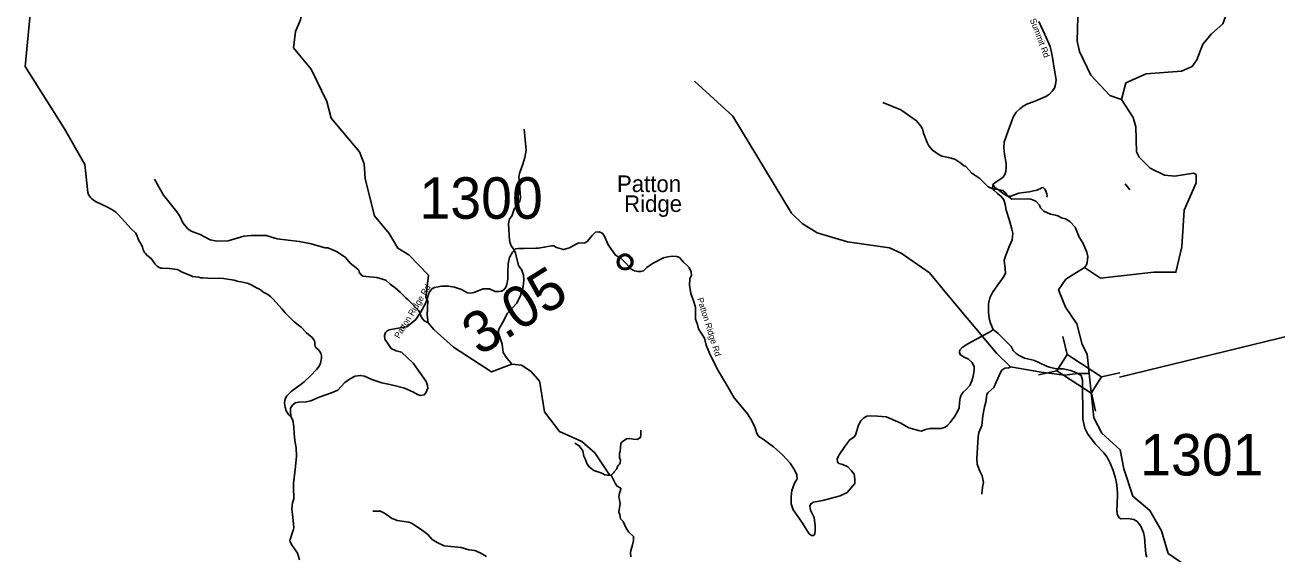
# Model space of a CAD drawing. Extents: x 1248224 to 1454986, y 825081 to 985870.
# Drawn here: x 1269315 to 1284414, y 907992 to 914371 of the extents above; entities that cross this region are included whole.
import ezdxf

# ---------------------------------------------------------------- set-up
doc = ezdxf.new("R2010")
doc.units = 0
for name, color, linetype in [('Exist Boundary Political CountyLine', 7, 'Continuous'), ('Exist Civil Demographics Community CELL', 7, 'Continuous'), ('Exist Civil Demographics Community Label', 7, 'Continuous'), ('Exist Hydrographic Creek Single Shore', 7, 'Continuous'), ('Exist Hydrographic Misc Water Feature', 7, 'Continuous'), ('Exist Road Non-System Type 51', 7, 'Continuous'), ('Exist Road Secondary Mileage Hundredths English Label', 7, 'Continuous'), ('Exist Road Secondary Structure Standard Bridge CELL', 7, 'Continuous'), ('Exist Road Secondary Structure Standard Bridge Number Label', 7, 'Continuous'), ('Exist Road Secondary Type 10 Attributed', 7, 'Continuous'), ('Exist Road Secondary Type 51 Attributed', 7, 'Continuous'), ('Exist Road Secondary Type 51 Label', 7, 'Continuous'), ('Exist Road Secondary Type 51 Number Label', 7, 'Continuous')]:
    doc.layers.add(name, color=color, linetype=linetype)

msp = doc.modelspace()

# ---------------------------------------------------------------- linework, layer by layer
at = {"layer": 'Exist Boundary Political CountyLine'}
for points in [[(1269471, 915469), (1269315, 913870), (1269790, 913121), (1270035, 912689), (1270071, 912351), (1270081, 912326), (1270102, 912296), (1270115, 912281), (1270151, 912252), (1270172, 912238), (1270300, 912178), (1270361, 912147), (1270386, 912132), (1270408, 912115), (1270436, 912088), (1270600, 911910), (1270645, 911866), (1270659, 911845), (1270686, 911774), (1270700, 911751), (1270721, 911720), (1270731, 911692), (1270739, 911661), (1270756, 911629), (1270766, 911615), (1270784, 911596), (1270834, 911557), (1270884, 911487), (1270908, 911464), (1270932, 911447), (1270952, 911441), (1270969, 911438), (1271054, 911435), (1271058, 911435), (1271149, 911422), (1271170, 911415), (1271203, 911396), (1271223, 911387), (1271310, 911349), (1271336, 911339), (1271370, 911334), (1271409, 911330), (1271435, 911324), (1271459, 911322), (1271520, 911318), (1271708, 911313), (1271837, 911293), (1271873, 911284), (1271937, 911272), (1271993, 911257), (1272024, 911245), (1272051, 911233), (1272099, 911205), (1272143, 911184), (1272193, 911147), (1272200, 911143), (1272206, 911140), (1272243, 911120), (1272280, 911092), (1272306, 911066), (1272412, 910950), (1272451, 910901), (1272455, 910896), (1272549, 910803), (1272562, 910793), (1272644, 910726), (1272711, 910661), (1272776, 910604), (1272797, 910576), (1272807, 910557), (1272808, 910553), (1272809, 910544), (1272811, 910515), (1272814, 910500), (1272823, 910484), (1272853, 910454), (1272876, 910425), (1272883, 910412), (1272890, 910380), (1272889, 910352), (1272879, 910292), (1272862, 910258), (1272835, 910221), (1272759, 910140), (1272691, 910078), (1272682, 910070), (1272646, 910040), (1272523, 909952), (1272471, 909899), (1272453, 909865), (1272447, 909845), (1272445, 909811), (1272450, 909763), (1272463, 909718), (1272483, 909686), (1272502, 909665), (1272524, 909642), (1272543, 909605), (1272558, 909526), (1272560, 909447), (1272567, 909361)], [(1272567, 909361), (1272586, 909271), (1272588, 909173), (1272577, 909048), (1272551, 908842), (1272554, 908773), (1272558, 908682), (1272555, 908658), (1272541, 908609), (1272537, 908573), (1272533, 908538), (1272543, 908433), (1272553, 908356), (1272553, 908352), (1272555, 908312), (1272551, 908289), (1272539, 908254), (1272511, 908168), (1272510, 908160), (1272511, 908143), (1272527, 908107), (1272586, 908026), (1272600, 908002), (1272626, 907920)]]:
    msp.add_lwpolyline(points, dxfattribs=at)
at = {"layer": 'Exist Civil Demographics Community CELL'}
msp.add_lwpolyline([(1276475, 911526), (1276476, 911532), (1276477, 911538), (1276480, 911545), (1276483, 911551), (1276487, 911557), (1276490, 911562), (1276494, 911566), (1276499, 911571), (1276504, 911576), (1276510, 911579), (1276515, 911582), (1276520, 911585), (1276525, 911587), (1276531, 911589), (1276535, 911590), (1276540, 911591), (1276544, 911591), (1276551, 911592), (1276555, 911592), (1276561, 911591), (1276566, 911591), (1276570, 911590), (1276575, 911588), (1276581, 911586), (1276587, 911583), (1276594, 911580), (1276599, 911576), (1276604, 911572), (1276607, 911569), (1276611, 911565), (1276615, 911560), (1276618, 911555), (1276621, 911550), (1276624, 911545), (1276626, 911540), (1276627, 911535), (1276629, 911531), (1276630, 911525), (1276630, 911520), (1276631, 911514), (1276630, 911508), (1276630, 911502), (1276629, 911497), (1276627, 911491), (1276625, 911485), (1276623, 911480), (1276620, 911474), (1276617, 911469), (1276613, 911464), (1276609, 911459), (1276604, 911454), (1276599, 911450), (1276594, 911447), (1276589, 911444), (1276582, 911441), (1276575, 911438), (1276569, 911437), (1276563, 911435), (1276558, 911435), (1276554, 911435), (1276548, 911435), (1276544, 911435), (1276538, 911436), (1276532, 911437), (1276528, 911438), (1276523, 911440), (1276518, 911442), (1276514, 911444), (1276507, 911449), (1276502, 911453), (1276497, 911457), (1276492, 911462), (1276489, 911466), (1276486, 911470), (1276482, 911477), (1276480, 911481), (1276479, 911485), (1276476, 911493), (1276475, 911500), (1276474, 911505), (1276474, 911512), (1276474, 911516), (1276474, 911523)], close=True, dxfattribs=at)
for radius in [94.3, 76.7]:
    msp.add_circle((1276552, 911514), radius, dxfattribs=at)
at = {"layer": 'Exist Hydrographic Creek Single Shore'}
for points in [[(1282537, 913475), (1282592, 913674), (1282836, 913784), (1283262, 913815), (1283389, 913872), (1283449, 913953), (1283520, 914141), (1283623, 914264), (1283760, 914386), (1283867, 914676), (1283879, 915152), (1284009, 915435)], [(1282537, 913475), (1282396, 913521), (1282169, 913768), (1282034, 914053), (1282003, 914178), (1282011, 914470), (1281994, 914546), (1281931, 914639), (1281800, 914718), (1281757, 914786), (1281684, 914925)], [(1275522, 910060), (1275519, 910076), (1275418, 910194), (1275304, 910269), (1275186, 910280), (1274942, 910190), (1274483, 910485), (1274246, 910700), (1274178, 910779), (1274165, 910873), (1274171, 911046), (1274147, 911086), (1274179, 911354), (1273943, 911599), (1273811, 911680), (1273707, 911856), (1273529, 912070), (1273415, 912515), (1273403, 912696), (1273348, 912842), (1273008, 913249), (1272954, 913450), (1272764, 913838), (1272624, 914008)], [(1282012, 910170), (1281850, 910149), (1281569, 910186), (1281200, 910250), (1281032, 910414), (1280428, 911134), (1280225, 911381), (1279881, 911621), (1279741, 911683), (1279234, 911755), (1278870, 911864), (1278689, 911976), (1278559, 912104), (1277853, 913273), (1277388, 913693)], [(1282148, 910167), (1282123, 910402), (1282063, 910518), (1282000, 910769), (1281863, 910970), (1281780, 911176), (1281866, 911305), (1282092, 911447), (1282177, 911391), (1282284, 911320), (1282927, 911389), (1283194, 911390), (1283268, 911697), (1283296, 912137), (1283438, 912469), (1283440, 912567), (1283407, 912584), (1283181, 912550), (1283056, 912562), (1282883, 912647), (1282753, 912778), (1282721, 912844), (1282712, 913143), (1282681, 913256), (1282537, 913475)], [(1282148, 910167), (1282012, 910170)], [(1283308, 907859), (1283103, 907998), (1283020, 908270), (1282882, 908516), (1282676, 908688), (1282567, 909021), (1282521, 909250), (1282303, 909449), (1282203, 909633), (1282148, 910167)], [(1276741, 909487), (1276741, 909432), (1276738, 909396), (1276698, 909372), (1276654, 909375), (1276602, 909383), (1276570, 909380), (1276518, 909343), (1276502, 909325), (1276495, 909281), (1276491, 909225), (1276486, 909209), (1276484, 909177), (1276486, 909154), (1276498, 909125), (1276491, 909090), (1276484, 909077), (1276471, 909062), (1276459, 909046), (1276452, 909018), (1276420, 908982), (1276416, 908975), (1276384, 908943)], [(1275946, 909328), (1275996, 909297), (1276041, 909236), (1276053, 909170), (1276069, 909138), (1276096, 909075), (1276124, 909038), (1276176, 908998), (1276248, 908975), (1276280, 908963), (1276307, 908947), (1276335, 908943), (1276384, 908943)], [(1276384, 908943), (1276437, 908837), (1276455, 908809), (1276500, 908785), (1276496, 908757), (1276484, 908730), (1276477, 908678), (1276483, 908646), (1276492, 908598), (1276489, 908575), (1276477, 908498), (1276489, 908467), (1276496, 908416), (1276528, 908384), (1276562, 908312), (1276591, 908260), (1276655, 908203), (1276653, 908155), (1276637, 908087), (1276621, 908036), (1276618, 908007), (1276621, 907957)]]:
    msp.add_lwpolyline(points, dxfattribs=at)
at = {"layer": 'Exist Hydrographic Misc Water Feature'}
for points in [[(1272624, 914008), (1272553, 914095), (1272575, 914295), (1272637, 914435), (1272693, 914716), (1272664, 915219)], [(1279661, 913438), (1279879, 913349), (1280068, 913218), (1280120, 913152), (1280139, 913120), (1280150, 913068), (1280195, 912955), (1280216, 912914), (1280259, 912861), (1280338, 912807), (1280373, 912790), (1280453, 912774), (1280529, 912752), (1280600, 912706), (1280635, 912678), (1280661, 912665), (1280735, 912583), (1280829, 912519), (1280931, 912421), (1280976, 912399), (1281108, 912376), (1281139, 912347), (1281162, 912311), (1281215, 912273), (1281410, 912275), (1281445, 912270), (1281505, 912246), (1281548, 912197), (1281563, 912165), (1281600, 912127), (1281683, 912090), (1281743, 912080), (1281771, 912071), (1281814, 912047), (1281862, 912035), (1281917, 912002), (1281980, 911933), (1282027, 911815), (1282073, 911746), (1282122, 911633), (1282131, 911580), (1282125, 911509), (1282117, 911481), (1282092, 911447)], [(1275334, 913116), (1275358, 912861), (1275341, 912774), (1275319, 912694), (1275281, 912591), (1275270, 912545), (1275290, 912292), (1275284, 912249), (1275214, 912150), (1275184, 912065), (1275157, 912034), (1275144, 911974), (1275157, 911774), (1275175, 911717), (1275210, 911664), (1275229, 911620), (1275267, 911470), (1275306, 911414), (1275325, 911353), (1275331, 911293), (1275323, 911217), (1275289, 911111), (1275246, 911017), (1275129, 910894), (1275087, 910799), (1275031, 910712), (1275022, 910668), (1275070, 910521), (1275082, 910424), (1275116, 910367), (1275186, 910280)], [(1270878, 912513), (1270985, 912318), (1271146, 912120), (1271181, 912067), (1271217, 911986), (1271279, 911912), (1271319, 911884), (1271426, 911845), (1271548, 911780), (1271628, 911766), (1271764, 911770), (1271954, 911824), (1272042, 911832), (1272222, 911835), (1272357, 911794), (1272621, 911761), (1272750, 911738), (1272933, 911684), (1272965, 911683), (1273044, 911653), (1273080, 911636), (1273178, 911566), (1273237, 911500), (1273329, 911428), (1273341, 911415), (1273344, 911392), (1273363, 911363), (1273387, 911342), (1273559, 911327), (1273668, 911294), (1273717, 911245), (1273778, 911203), (1273844, 911145), (1273907, 911080), (1273934, 911059), (1274061, 910927), (1274080, 910895), (1274088, 910863), (1274103, 910835), (1274126, 910808), (1274178, 910779)], [(1280856, 908712), (1280862, 908799), (1280875, 908855), (1280859, 908936), (1280829, 908992), (1280799, 909077), (1280792, 909145), (1280809, 909403), (1280818, 909459), (1280854, 909542), (1280865, 909658), (1280886, 909767), (1280903, 909823), (1280913, 909915), (1280926, 909935), (1281000, 910001), (1281078, 910181), (1281095, 910209), (1281131, 910232), (1281179, 910238), (1281200, 910250)], [(1276364, 908947), (1276186, 909210), (1276031, 909348), (1275759, 909471), (1275581, 909708), (1275522, 910060)], [(1273508, 908509), (1273600, 908507), (1273651, 908486), (1273734, 908424), (1273801, 908396), (1273945, 908377), (1273976, 908364), (1274093, 908289), (1274171, 908229), (1274226, 908167), (1274285, 908130), (1274368, 908092), (1274574, 908069), (1274669, 908043), (1274741, 908033), (1274804, 908006), (1274879, 907960)]]:
    msp.add_lwpolyline(points, dxfattribs=at)
at = {"layer": 'Exist Road Non-System Type 51'}
for points in [[(1280986, 912447), (1281011, 912414), (1281058, 912378), (1281125, 912331), (1281161, 912313), (1281176, 912308), (1281205, 912308), (1281300, 912344), (1281355, 912350), (1281430, 912360), (1281476, 912370), (1281520, 912378), (1281543, 912391), (1281556, 912396), (1281572, 912409), (1281592, 912412), (1281610, 912396), (1281623, 912378), (1281631, 912355), (1281639, 912334), (1281641, 912311), (1281634, 912295)], [(1282583, 912455), (1282639, 912383)]]:
    msp.add_lwpolyline(points, dxfattribs=at)
at = {"layer": 'Exist Road Secondary Structure Standard Bridge CELL'}
for p, q in [((1281833, 910617), (1281882, 910396)), ((1281536, 910152), (1281757, 910201)), ((1282299, 910127), (1282520, 910176)), ((1282177, 909937), (1282225, 909716))]:
    msp.add_line(p, q, dxfattribs=at)
msp.add_lwpolyline([(1281882, 910396), (1282299, 910128), (1282174, 909933), (1281757, 910201)], close=True, dxfattribs=at)
at = {"layer": 'Exist Road Secondary Structure Standard Bridge Number Label'}
msp.add_line((1282515, 910124), (1286182, 911018), dxfattribs=at)
at = {"layer": 'Exist Road Secondary Type 10 Attributed'}
for points in [[(1274493, 911212), (1274578, 911183), (1274651, 911141), (1274689, 911138), (1274726, 911147), (1274838, 911191), (1274873, 911191), (1274915, 911188), (1274985, 911159), (1275029, 911156), (1275060, 911161), (1275084, 911174), (1275110, 911203), (1275124, 911241), (1275139, 911307), (1275138, 911393), (1275142, 911493), (1275159, 911569), (1275193, 911632), (1275230, 911671), (1275269, 911678), (1275334, 911677), (1275474, 911682), (1275509, 911681), (1275576, 911692), (1275665, 911708), (1275693, 911710), (1275724, 911689), (1275807, 911663), (1275881, 911686), (1275952, 911725), (1275992, 911743), (1276013, 911740), (1276066, 911746), (1276094, 911761), (1276160, 911837), (1276194, 911873), (1276241, 911878), (1276277, 911861), (1276299, 911833), (1276346, 911722), (1276388, 911663), (1276438, 911594), (1276501, 911558), (1276565, 911494), (1276625, 911429), (1276665, 911405), (1276706, 911398), (1276740, 911399), (1276775, 911407), (1276815, 911446), (1276884, 911495)], [(1276884, 911495), (1277014, 911564), (1277068, 911576), (1277120, 911585), (1277175, 911581), (1277207, 911567), (1277255, 911512), (1277295, 911477), (1277324, 911449), (1277349, 911396), (1277351, 911353), (1277334, 911309), (1277327, 911234), (1277345, 911134), (1277373, 911059), (1277399, 910969), (1277402, 910882), (1277399, 910823), (1277424, 910759), (1277439, 910707)], [(1272526, 909637), (1272516, 909704), (1272516, 909752), (1272540, 909787), (1272571, 909814), (1272616, 909823), (1272706, 909827), (1272761, 909841), (1272862, 909884), (1273012, 909937), (1273087, 909969), (1273173, 910060), (1273228, 910100), (1273296, 910137), (1273357, 910146), (1273408, 910137), (1273498, 910095), (1273617, 910056), (1273749, 910028), (1273890, 909990), (1273999, 909945), (1274048, 909917), (1274084, 909905), (1274129, 909911), (1274150, 909935), (1274171, 909993), (1274170, 910025), (1274153, 910071), (1274078, 910179), (1273997, 910295), (1273855, 910427), (1273791, 910442), (1273731, 910471), (1273698, 910520), (1273653, 910584), (1273650, 910626), (1273662, 910664), (1273678, 910680), (1273707, 910695), (1273792, 910710), (1273920, 910730), (1274026, 910820), (1274086, 910903), (1274147, 911021), (1274190, 911146), (1274219, 911188), (1274255, 911207), (1274339, 911222), (1274421, 911221), (1274493, 911212)]]:
    msp.add_lwpolyline(points, dxfattribs=at)
at = {"layer": 'Exist Road Secondary Type 51 Attributed'}
for points in [[(1280989, 910699), (1280958, 910774), (1280944, 910838), (1280936, 910908), (1280936, 911009), (1280950, 911082), (1280981, 911147), (1281048, 911239), (1281113, 911326), (1281141, 911377), (1281135, 911433), (1281124, 911534), (1281143, 911596), (1281189, 911709), (1281222, 911781), (1281227, 911860), (1281216, 911908), (1281185, 912026), (1281149, 912138), (1281135, 912208), (1281118, 912264), (1281087, 912304), (1281045, 912340), (1281003, 912374), (1280981, 912399), (1280986, 912447), (1281012, 912469), (1281073, 912508), (1281110, 912536), (1281132, 912570), (1281142, 912605), (1281148, 912656), (1281146, 912701), (1281127, 912816), (1281121, 912894), (1281125, 912960), (1281173, 913095), (1281233, 913259), (1281269, 913322), (1281311, 913360), (1281352, 913393), (1281405, 913421), (1281487, 913451), (1281625, 913510), (1281670, 913539), (1281703, 913573), (1281731, 913611), (1281742, 913653), (1281749, 913709), (1281726, 913850), (1281703, 914006), (1281680, 914113), (1281614, 914258), (1281542, 914413)], [(1277439, 910707), (1277509, 910596), (1277529, 910512), (1277571, 910413), (1277667, 910217), (1277761, 910057), (1277868, 909876), (1277930, 909797), (1278028, 909683), (1278070, 909617), (1278115, 909527), (1278142, 909447), (1278166, 909409), (1278216, 909375), (1278280, 909330), (1278343, 909285), (1278450, 909188), (1278544, 909089), (1278593, 909008), (1278623, 908945), (1278628, 908899), (1278595, 908845), (1278562, 908757), (1278553, 908683), (1278554, 908596), (1278580, 908524), (1278647, 908430), (1278693, 908363), (1278735, 908291), (1278773, 908237), (1278801, 908213), (1278828, 908216), (1278842, 908237), (1278846, 908271), (1278845, 908333), (1278831, 908432), (1278789, 908520), (1278779, 908570), (1278791, 908597), (1278824, 908615), (1278938, 908636), (1279144, 908694), (1279230, 908735), (1279324, 908843), (1279322, 908893), (1279314, 908953), (1279283, 908996), (1279239, 909043), (1279179, 909071), (1279130, 909083), (1279113, 909104), (1279109, 909134), (1279125, 909176), (1279208, 909300), (1279257, 909365), (1279316, 909403), (1279329, 909424), (1279367, 909544), (1279394, 909598), (1279428, 909631), (1279467, 909656), (1279512, 909659), (1279597, 909653), (1279702, 909646), (1279750, 909628), (1279876, 909568), (1279973, 909512), (1280089, 909480), (1280124, 909475), (1280175, 909493), (1280230, 909507), (1280275, 909504), (1280363, 909507), (1280414, 909523), (1280441, 909541), (1280473, 909576), (1280528, 909654), (1280566, 909720), (1280582, 909755), (1280586, 909820), (1280592, 909877), (1280604, 909907), (1280630, 909943), (1280664, 909976), (1280708, 910023), (1280732, 910081), (1280751, 910137), (1280763, 910203), (1280760, 910249), (1280739, 910300), (1280693, 910340), (1280633, 910368), (1280592, 910397), (1280583, 910421), (1280589, 910454), (1280616, 910482), (1280687, 910527), (1280833, 910606), (1280967, 910680), (1280989, 910699)], [(1282012, 910170), (1281976, 910186), (1281929, 910206), (1281837, 910225), (1281750, 910225), (1281685, 910242), (1281641, 910252), (1281540, 910302), (1281491, 910324), (1281443, 910336), (1281368, 910353), (1281303, 910385), (1281269, 910409), (1281231, 910447), (1281209, 910496), (1281165, 910537), (1281122, 910580), (1281052, 910651), (1280989, 910699)], [(1282843, 907952), (1282831, 907993), (1282826, 908085), (1282816, 908194), (1282804, 908251), (1282773, 908328), (1282727, 908382), (1282686, 908408), (1282621, 908418), (1282531, 908415), (1282505, 908432), (1282488, 908476), (1282483, 908529), (1282486, 908581), (1282490, 908721), (1282481, 908828), (1282466, 908908), (1282437, 908997), (1282401, 909086), (1282365, 909159), (1282326, 909210), (1282227, 909317), (1282131, 909436), (1282096, 909509), (1282073, 909618), (1282069, 910087), (1282051, 910144), (1282012, 910170)]]:
    msp.add_lwpolyline(points, dxfattribs=at)

# ---------------------------------------------------------------- texts
at = {"layer": 'Exist Civil Demographics Community Label'}
for s, p in [('Patton', (1276454, 912357)), ('Ridge', (1276540, 912117))]:
    msp.add_text(s, height=200, dxfattribs=at).set_placement(p)
at = {"layer": 'Exist Road Secondary Mileage Hundredths English Label'}
msp.add_text('3.05', height=500, rotation=32.1106, dxfattribs=at).set_placement((1274795, 910373))
at = {"layer": 'Exist Road Secondary Type 51 Label'}
for s, rotation, p in [('Summit Rd', 290.7178, (1281432, 914435)), ('Patton Ridge Rd', 58.5426, (1273827, 910585)), ('Patton Ridge Rd', 287.5525, (1277419, 911070))]:
    msp.add_text(s, height=75, rotation=rotation, dxfattribs=at).set_placement(p)
at = {"layer": 'Exist Road Secondary Type 51 Number Label'}
for s, p in [('1300', (1274072, 912035)), ('1301', (1282764, 908939))]:
    msp.add_text(s, height=500, dxfattribs=at).set_placement(p)

doc.saveas('drawing.dxf')
